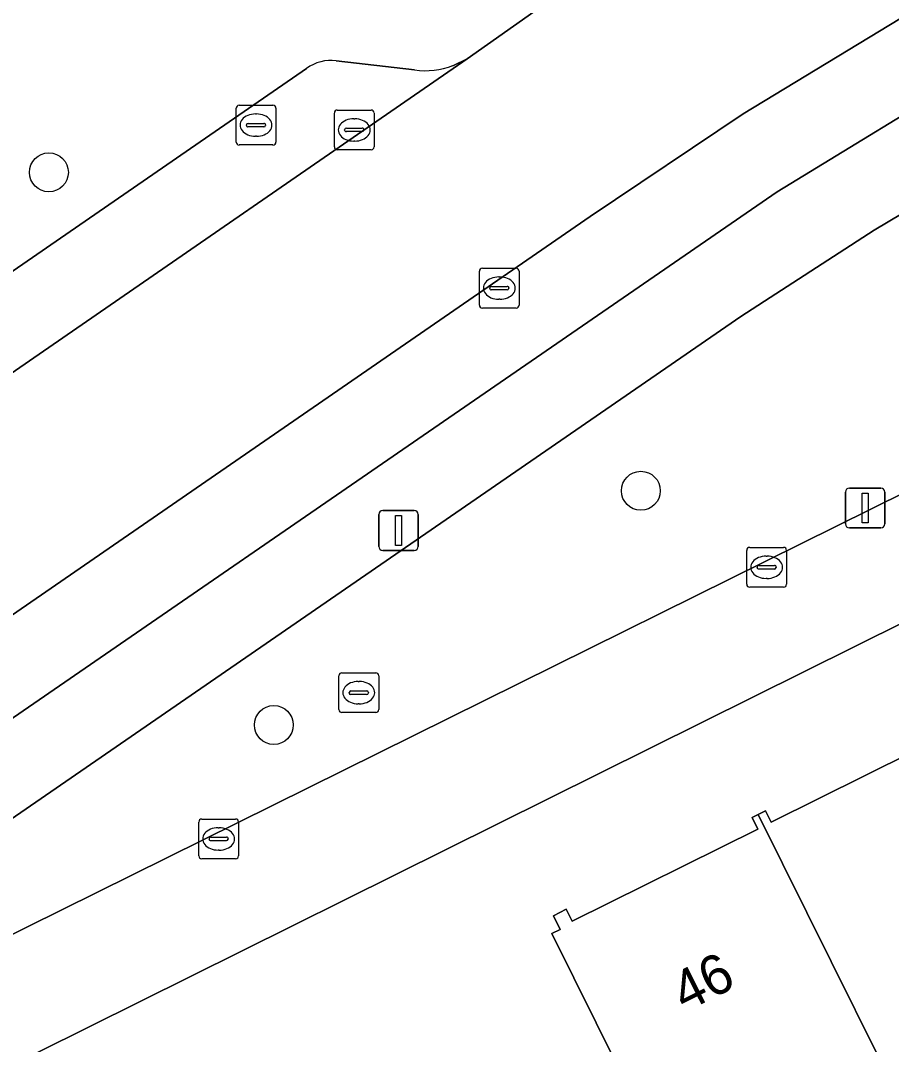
# Model space of a CAD drawing. Extents: x 157793 to 159380, y 380877 to 382313.
# Drawn here: x 158275.96 to 158297.85, y 381455.37 to 381481.1 of the extents above; entities that cross this region are included whole.
import ezdxf

# ---------------------------------------------------------------- set-up
doc = ezdxf.new("R2010")
doc.units = 0
for name, color, linetype in [('IMGEO_Boom', 7, 'Continuous'), ('IMGEO_Erf', 7, 'Continuous'), ('IMGEO_Groenvoorziening', 7, 'Continuous'), ('IMGEO_Kolk', 7, 'Continuous'), ('IMGEO_Lichtmast', 7, 'Continuous'), ('IMGEO_Pand', 7, 'Continuous'), ('IMGEO_Pand_nummerreeks', 7, 'Continuous'), ('IMGEO_Parkeervlak_open', 7, 'Continuous'), ('IMGEO_Rijbaan_lokaal_open', 7, 'Continuous'), ('IMGEO_Rioolput', 7, 'Continuous'), ('IMGEO_Voetpad_open', 7, 'Continuous')]:
    doc.layers.add(name, color=color, linetype=linetype)

msp = doc.modelspace()

# ---------------------------------------------------------------- linework, layer by layer
at = {"layer": 'IMGEO_Boom'}
for centre in [(158276.675, 381477.289), (158291.553, 381469.287), (158282.328, 381463.403)]:
    msp.add_circle(centre, 0.489, dxfattribs=at)
at = {"layer": 'IMGEO_Erf'}
for points in [[(158311.062, 381472.396), (158255.837, 381444.973), (158247.466, 381439.272)], [(158290.98, 381454.806), (158289.313, 381458.161), (158289.525, 381458.267), (158289.355, 381458.61), (158289.677, 381458.77), (158289.826, 381458.469), (158294.491, 381460.788), (158294.349, 381461.075), (158294.501, 381461.15), (158294.686, 381461.242), (158294.828, 381460.956), (158299.565, 381463.31)]]:
    msp.add_lwpolyline(points, dxfattribs=at)
at = {"layer": 'IMGEO_Groenvoorziening'}
msp.add_lwpolyline([(158304.977, 381480.342), (158304.861, 381480.266), (158297.419, 381475.832), (158294.066, 381473.665), (158272.57, 381458.87), (158273.457, 381457.008), (158309.727, 381474.963)], dxfattribs=at)
at = {"layer": 'IMGEO_Kolk'}
for p, q in [((158283.849, 381477.928), (158283.849, 381478.78)), ((158283.924, 381478.854), (158284.776, 381478.854)), ((158284.85, 381478.78), (158284.85, 381477.928)), ((158284.337, 381478.634), (158284.362, 381478.634)), ((158284.108, 381478.348), (158284.108, 381478.36)), ((158284.546, 381478.311), (158284.148, 381478.311)), ((158284.151, 381478.397), (158284.549, 381478.397)), ((158284.592, 381478.36), (158284.592, 381478.348)), ((158284.36, 381478.074), (158284.335, 381478.074)), ((158284.776, 381477.854), (158283.924, 381477.854)), ((158287.569, 381474.88), (158288.421, 381474.88)), ((158287.494, 381473.954), (158287.494, 381474.806)), ((158287.982, 381474.66), (158288.007, 381474.66)), ((158288.495, 381474.806), (158288.495, 381473.954)), ((158287.753, 381474.374), (158287.753, 381474.386)), ((158288.191, 381474.337), (158287.793, 381474.337)), ((158287.796, 381474.423), (158288.194, 381474.423)), ((158288.237, 381474.386), (158288.237, 381474.374)), ((158288.005, 381474.1), (158287.98, 381474.1)), ((158288.421, 381473.88), (158287.569, 381473.88)), ((158294.213, 381466.938), (158294.213, 381467.79)), ((158294.288, 381467.864), (158295.14, 381467.864)), ((158294.701, 381467.644), (158294.726, 381467.644)), ((158295.214, 381467.79), (158295.214, 381466.938)), ((158294.515, 381467.407), (158294.913, 381467.407)), ((158294.472, 381467.358), (158294.472, 381467.37)), ((158294.91, 381467.321), (158294.512, 381467.321)), ((158294.956, 381467.37), (158294.956, 381467.358)), ((158294.724, 381467.084), (158294.699, 381467.084)), ((158295.14, 381466.864), (158294.288, 381466.864)), ((158280.441, 381460.112), (158280.441, 381460.964)), ((158280.516, 381461.038), (158281.368, 381461.038)), ((158281.442, 381460.964), (158281.442, 381460.112)), ((158280.929, 381460.818), (158280.954, 381460.818)), ((158280.7, 381460.532), (158280.7, 381460.544)), ((158281.138, 381460.495), (158280.74, 381460.495)), ((158280.743, 381460.581), (158281.141, 381460.581)), ((158281.184, 381460.544), (158281.184, 381460.532)), ((158280.952, 381460.258), (158280.927, 381460.258)), ((158281.368, 381460.038), (158280.516, 381460.038))]:
    msp.add_line(p, q, dxfattribs=at)
for points in [[(158283.849, 381477.928), (158283.849, 381478.78)], [(158283.924, 381478.854), (158284.776, 381478.854)], [(158284.85, 381478.78), (158284.85, 381477.928)], [(158284.776, 381477.854), (158283.924, 381477.854)], [(158287.569, 381474.88), (158288.421, 381474.88)], [(158287.494, 381473.954), (158287.494, 381474.806)], [(158288.495, 381474.806), (158288.495, 381473.954)], [(158288.421, 381473.88), (158287.569, 381473.88)], [(158294.213, 381466.938), (158294.213, 381467.79)], [(158294.288, 381467.864), (158295.14, 381467.864)], [(158295.214, 381467.79), (158295.214, 381466.938)], [(158295.14, 381466.864), (158294.288, 381466.864)], [(158280.441, 381460.112), (158280.441, 381460.964)], [(158280.516, 381461.038), (158281.368, 381461.038)], [(158281.442, 381460.964), (158281.442, 381460.112)], [(158281.368, 381460.038), (158280.516, 381460.038)]]:
    msp.add_lwpolyline(points, dxfattribs=at)
for centre, radius, start, end in [((158283.926, 381478.778), 0.0765, 91.552, 178.448), ((158283.926, 381478.778), 0.0765, 91.552, 178.448), ((158284.774, 381478.778), 0.0765, 1.552, 88.448), ((158284.774, 381478.778), 0.0765, 1.552, 88.448), ((158284.148, 381478.357), 0.0403, 85.8775, 175.7526), ((158284.145, 381478.347), 0.0366, 178.938, 274.7102), ((158284.549, 381478.354), 0.043, 264.8664, 352.4533), ((158284.553, 381478.359), 0.0386, 1.7309, 96.639), ((158283.926, 381477.93), 0.0765, 181.552, 268.448), ((158283.926, 381477.93), 0.0765, 181.552, 268.448), ((158284.774, 381477.93), 0.0765, 271.552, 358.448), ((158284.774, 381477.93), 0.0765, 271.552, 358.448), ((158287.571, 381474.804), 0.0765, 91.552, 178.448), ((158287.571, 381474.804), 0.0765, 91.552, 178.448), ((158288.419, 381474.804), 0.0765, 1.552, 88.448), ((158288.419, 381474.804), 0.0765, 1.552, 88.448), ((158287.793, 381474.383), 0.0403, 85.8775, 175.7526), ((158287.79, 381474.373), 0.0366, 178.938, 274.7102), ((158288.194, 381474.38), 0.043, 264.8664, 352.4533), ((158288.198, 381474.385), 0.0386, 1.7309, 96.639), ((158287.571, 381473.956), 0.0765, 181.552, 268.448), ((158287.571, 381473.956), 0.0765, 181.552, 268.448), ((158288.419, 381473.956), 0.0765, 271.552, 358.448), ((158288.419, 381473.956), 0.0765, 271.552, 358.448), ((158294.29, 381467.788), 0.0765, 91.552, 178.448), ((158294.29, 381467.788), 0.0765, 91.552, 178.448), ((158295.138, 381467.788), 0.0765, 1.552, 88.448), ((158295.138, 381467.788), 0.0765, 1.552, 88.448), ((158294.512, 381467.367), 0.0403, 85.8775, 175.7526), ((158294.917, 381467.369), 0.0386, 1.7309, 96.639), ((158294.509, 381467.357), 0.0366, 178.938, 274.7102), ((158294.913, 381467.364), 0.043, 264.8664, 352.4533), ((158294.29, 381466.94), 0.0765, 181.552, 268.448), ((158294.29, 381466.94), 0.0765, 181.552, 268.448), ((158295.138, 381466.94), 0.0765, 271.552, 358.448), ((158295.138, 381466.94), 0.0765, 271.552, 358.448), ((158280.518, 381460.962), 0.0765, 91.552, 178.448), ((158280.518, 381460.962), 0.0765, 91.552, 178.448), ((158281.366, 381460.962), 0.0765, 1.552, 88.448), ((158281.366, 381460.962), 0.0765, 1.552, 88.448), ((158280.74, 381460.541), 0.0403, 85.8775, 175.7526), ((158280.737, 381460.531), 0.0366, 178.938, 274.7102), ((158281.141, 381460.538), 0.043, 264.8664, 352.4533), ((158281.145, 381460.543), 0.0386, 1.7309, 96.639), ((158280.518, 381460.114), 0.0765, 181.552, 268.448), ((158280.518, 381460.114), 0.0765, 181.552, 268.448), ((158281.366, 381460.114), 0.0765, 271.552, 358.448), ((158281.366, 381460.114), 0.0765, 271.552, 358.448)]:
    msp.add_arc(centre, radius, start, end, dxfattribs=at)
for centre, major_axis, ratio, start_param, end_param in [((158284.336, 381478.354), (-0.387, 0.002), 0.722429, 4.712389, 7.853982), ((158284.361, 381478.354), (-0.39, 0.002), 0.717154, 1.570796, 4.712389), ((158287.981, 381474.38), (-0.387, 0.002), 0.722429, 4.712389, 7.853982), ((158288.006, 381474.38), (-0.39, 0.002), 0.717154, 1.570796, 4.712389), ((158294.7, 381467.364), (-0.387, 0.002), 0.722429, 4.712389, 7.853982), ((158294.725, 381467.364), (-0.39, 0.002), 0.717154, 1.570796, 4.712389), ((158280.928, 381460.538), (-0.387, 0.002), 0.722429, 4.712389, 7.853982), ((158280.953, 381460.538), (-0.39, 0.002), 0.717154, 1.570796, 4.712389)]:
    msp.add_ellipse(centre, major_axis=major_axis, ratio=ratio, start_param=start_param, end_param=end_param, dxfattribs=at)
at = {"layer": 'IMGEO_Lichtmast'}
for p, q in [((158296.693, 381468.455), (158296.693, 381469.255)), ((158296.693, 381469.255), (158296.693, 381468.455)), ((158296.793, 381469.355), (158297.583, 381469.355)), ((158297.583, 381469.355), (158296.793, 381469.355)), ((158297.683, 381469.255), (158297.683, 381468.455)), ((158297.683, 381468.455), (158297.683, 381469.255)), ((158284.967, 381467.89), (158284.967, 381468.69)), ((158284.967, 381468.69), (158284.967, 381467.89)), ((158285.067, 381468.79), (158285.857, 381468.79)), ((158285.857, 381468.79), (158285.067, 381468.79)), ((158285.957, 381468.69), (158285.957, 381467.89)), ((158285.957, 381467.89), (158285.957, 381468.69)), ((158297.583, 381468.355), (158296.793, 381468.355)), ((158296.793, 381468.355), (158297.583, 381468.355)), ((158285.857, 381467.79), (158285.067, 381467.79)), ((158285.067, 381467.79), (158285.857, 381467.79))]:
    msp.add_line(p, q, dxfattribs=at)
for points in [[(158297.113, 381469.23), (158297.263, 381469.23), (158297.263, 381468.48), (158297.113, 381468.48), (158297.113, 381469.23)], [(158285.387, 381468.665), (158285.537, 381468.665), (158285.537, 381467.915), (158285.387, 381467.915), (158285.387, 381468.665)]]:
    msp.add_lwpolyline(points, dxfattribs=at)
for centre, start, end in [((158296.793, 381469.255), 90, 180), ((158296.793, 381469.255), 90, 180), ((158297.583, 381469.255), 0, 90), ((158297.583, 381469.255), 360, 90), ((158285.067, 381468.69), 90, 180), ((158285.067, 381468.69), 90, 180), ((158285.857, 381468.69), 0, 90), ((158285.857, 381468.69), 360, 90), ((158296.793, 381468.455), 180, 270), ((158296.793, 381468.455), 180, 270), ((158297.583, 381468.455), 270, 0), ((158297.583, 381468.455), 270, 0), ((158285.067, 381467.89), 180, 270), ((158285.067, 381467.89), 180, 270), ((158285.857, 381467.89), 270, 0), ((158285.857, 381467.89), 270, 0)]:
    msp.add_arc(centre, 0.1, start, end, dxfattribs=at)
at = {"layer": 'IMGEO_Pand'}
for points in [[(158299.388, 381451.323), (158299.487, 381451.372), (158299.277, 381451.794), (158304.045, 381454.164), (158304.217, 381453.818), (158304.499, 381453.958), (158299.641, 381463.73), (158299.413, 381463.616), (158299.565, 381463.31), (158294.828, 381460.956), (158294.686, 381461.242), (158294.501, 381461.15)], [(158294.501, 381461.15), (158294.349, 381461.075), (158294.491, 381460.788), (158289.826, 381458.469), (158289.677, 381458.77), (158289.355, 381458.61), (158289.525, 381458.267), (158289.313, 381458.161), (158290.98, 381454.806), (158291.183, 381454.907), (158294.03, 381449.186), (158298.932, 381451.623), (158299.142, 381451.201), (158299.388, 381451.323)]]:
    msp.add_lwpolyline(points, close=True, dxfattribs=at)
at = {"layer": 'IMGEO_Parkeervlak_open'}
for points in [[(158302.02, 381483.392), (158298.335, 381481.315), (158294.12, 381478.763), (158290.279, 381476.177), (158238.977, 381440.815), (158233.782, 381437.207)], [(158236.126, 381444.916), (158287.186, 381480.143)], [(158285.867, 381479.863), (158283.895, 381480.089)], [(158287.186, 381480.143), (158286.831, 381479.969)], [(158237.636, 381437.336), (158294.977, 381476.803), (158300.112, 381479.931)], [(158283.152, 381479.902), (158256.757, 381461.706)]]:
    msp.add_lwpolyline(points, dxfattribs=at)
for centre, radius, start, end in [((158283.754, 381479.081), 1.018, 82.0236, 126.2302), ((158286.146, 381481.758), 1.915, 261.6108, 290.9391)]:
    msp.add_arc(centre, radius, start, end, dxfattribs=at)
at = {"layer": 'IMGEO_Rijbaan_lokaal_open'}
msp.add_lwpolyline([(158290.513, 381482.525), (158289.203, 381481.576), (158288.861, 381481.321), (158287.186, 381480.143), (158236.126, 381444.916), (158238.977, 381440.815), (158290.279, 381476.177), (158294.12, 381478.763), (158298.335, 381481.315), (158302.02, 381483.392), (158302.784, 381483.793), (158300.625, 381488.183), (158295.372, 381485.52)], dxfattribs=at)
at = {"layer": 'IMGEO_Rioolput'}
for p, q in [((158281.455, 381478.976), (158282.307, 381478.976)), ((158281.38, 381478.05), (158281.38, 381478.902)), ((158281.868, 381478.756), (158281.893, 381478.756)), ((158282.381, 381478.902), (158282.381, 381478.05)), ((158281.639, 381478.47), (158281.639, 381478.482)), ((158281.682, 381478.519), (158282.08, 381478.519)), ((158282.123, 381478.482), (158282.123, 381478.47)), ((158282.077, 381478.433), (158281.679, 381478.433)), ((158281.891, 381478.196), (158281.866, 381478.196)), ((158282.307, 381477.976), (158281.455, 381477.976)), ((158283.963, 381463.788), (158283.963, 381464.64)), ((158284.038, 381464.714), (158284.89, 381464.714)), ((158284.964, 381464.64), (158284.964, 381463.788)), ((158284.451, 381464.494), (158284.476, 381464.494)), ((158284.222, 381464.208), (158284.222, 381464.22)), ((158284.66, 381464.171), (158284.262, 381464.171)), ((158284.265, 381464.257), (158284.663, 381464.257)), ((158284.706, 381464.22), (158284.706, 381464.208)), ((158284.474, 381463.934), (158284.449, 381463.934)), ((158284.89, 381463.714), (158284.038, 381463.714))]:
    msp.add_line(p, q, dxfattribs=at)
for points in [[(158281.455, 381478.976), (158282.307, 381478.976)], [(158281.38, 381478.05), (158281.38, 381478.902)], [(158282.381, 381478.902), (158282.381, 381478.05)], [(158282.307, 381477.976), (158281.455, 381477.976)], [(158283.963, 381463.788), (158283.963, 381464.64)], [(158284.038, 381464.714), (158284.89, 381464.714)], [(158284.964, 381464.64), (158284.964, 381463.788)], [(158284.89, 381463.714), (158284.038, 381463.714)]]:
    msp.add_lwpolyline(points, dxfattribs=at)
for centre, radius, start, end in [((158281.457, 381478.9), 0.0765, 91.552, 178.448), ((158281.457, 381478.9), 0.0765, 91.552, 178.448), ((158282.305, 381478.9), 0.0765, 1.552, 88.448), ((158282.305, 381478.9), 0.0765, 1.552, 88.448), ((158281.679, 381478.479), 0.0403, 85.8775, 175.7526), ((158281.676, 381478.469), 0.0366, 178.938, 274.7102), ((158282.08, 381478.476), 0.043, 264.8664, 352.4533), ((158282.084, 381478.481), 0.0386, 1.7309, 96.639), ((158281.457, 381478.052), 0.0765, 181.552, 268.448), ((158281.457, 381478.052), 0.0765, 181.552, 268.448), ((158282.305, 381478.052), 0.0765, 271.552, 358.448), ((158282.305, 381478.052), 0.0765, 271.552, 358.448), ((158284.04, 381464.638), 0.0765, 91.552, 178.448), ((158284.04, 381464.638), 0.0765, 91.552, 178.448), ((158284.888, 381464.638), 0.0765, 1.552, 88.448), ((158284.888, 381464.638), 0.0765, 1.552, 88.448), ((158284.262, 381464.217), 0.0403, 85.8775, 175.7526), ((158284.259, 381464.207), 0.0366, 178.938, 274.7102), ((158284.663, 381464.214), 0.043, 264.8664, 352.4533), ((158284.667, 381464.219), 0.0386, 1.7309, 96.639), ((158284.04, 381463.79), 0.0765, 181.552, 268.448), ((158284.04, 381463.79), 0.0765, 181.552, 268.448), ((158284.888, 381463.79), 0.0765, 271.552, 358.448), ((158284.888, 381463.79), 0.0765, 271.552, 358.448)]:
    msp.add_arc(centre, radius, start, end, dxfattribs=at)
for centre, major_axis, ratio, start_param, end_param in [((158281.867, 381478.476), (-0.387, 0.002), 0.722429, 4.712389, 7.853982), ((158281.892, 381478.476), (-0.39, 0.002), 0.717154, 1.570796, 4.712389), ((158284.45, 381464.214), (-0.387, 0.002), 0.722429, 4.712389, 7.853982), ((158284.475, 381464.214), (-0.39, 0.002), 0.717154, 1.570796, 4.712389)]:
    msp.add_ellipse(centre, major_axis=major_axis, ratio=ratio, start_param=start_param, end_param=end_param, dxfattribs=at)
at = {"layer": 'IMGEO_Voetpad_open'}
for points in [[(158272.57, 381458.87), (158294.066, 381473.665), (158297.419, 381475.832), (158304.861, 381480.266), (158304.977, 381480.342), (158308.184, 381482.434), (158307.27, 381484.26), (158311.866, 381486.618)], [(158286.831, 381479.969), (158287.186, 381480.143), (158288.861, 381481.321), (158289.203, 381481.576)], [(158283.895, 381480.089), (158285.867, 381479.863)], [(158235.765, 381447.229), (158250.571, 381457.44), (158256.757, 381461.706), (158283.152, 381479.902)], [(158300.112, 381479.931), (158294.977, 381476.803), (158237.636, 381437.336)], [(158232.494, 381429.075), (158236.86, 381432.048), (158246.279, 381438.463), (158246.295, 381438.474), (158247.461, 381439.269), (158247.466, 381439.272), (158255.837, 381444.973), (158311.062, 381472.396), (158312.782, 381473.207), (158318.119, 381475.762), (158316.972, 381478.604), (158311.496, 381475.816), (158309.727, 381474.963), (158273.457, 381457.008), (158272.57, 381458.87)]]:
    msp.add_lwpolyline(points, dxfattribs=at)
for centre, radius, start, end in [((158283.754, 381479.081), 1.018, 82.0236, 126.2302), ((158286.146, 381481.758), 1.915, 261.6108, 290.9391)]:
    msp.add_arc(centre, radius, start, end, dxfattribs=at)

# ---------------------------------------------------------------- texts
at = {"layer": 'IMGEO_Pand_nummerreeks'}
msp.add_text('46', height=1, rotation=26.7275, dxfattribs=at).set_placement((158292.657, 381456.172))

doc.saveas('drawing.dxf')
